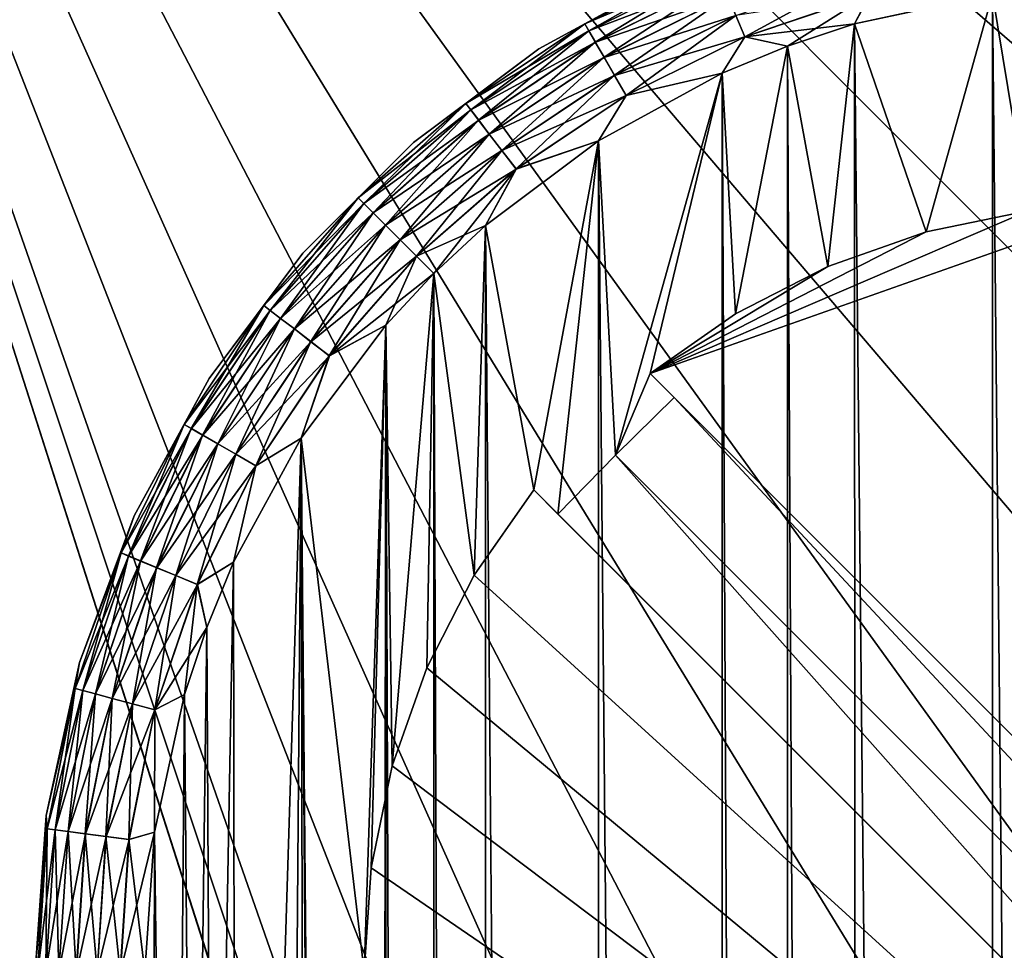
# Model space of a CAD drawing. Header units: metres. Extents: x -206 to 75, y -104 to 104.
# Tile 260 of 656: x -196 to -187, y 55 to 63. Entities that reach past the tile are written whole.
import ezdxf

# ---------------------------------------------------------------- set-up
doc = ezdxf.new("R2010")
doc.units = ezdxf.units.M
doc.layers.add('solid_01_1-CONSUMER_THERM_B_125288', color=7, linetype='CONTINUOUS')

msp = doc.modelspace()

# ---------------------------------------------------------------- linework, layer by layer
at = {"layer": 'solid_01_1-CONSUMER_THERM_B_125288'}
for points in [[(-85.36203, 59.706043, 1.5), (-65.514557, 74.985474, 1.5), (-200.514557, 74.966148, 1.5)], [(-168.648926, 67.29171), (-200.493088, -75.033852), (-200.514557, 74.966148)], [(-190.720612, -45.683636, 1.5), (-200.514557, 74.966148, 1.5), (-200.493088, -75.033852, 1.5)], [(-86.338036, 59.777889, 1.5), (-85.36203, 59.706043, 1.5), (-200.514557, 74.966148, 1.5)], [(-88.29303, 59.740044, 1.5), (-86.338036, 59.777889, 1.5), (-200.514557, 74.966148, 1.5)], [(-90.227058, 59.461433, 1.5), (-88.29303, 59.740044, 1.5), (-200.514557, 74.966148, 1.5)], [(-91.178185, 59.232857, 1.5), (-90.227058, 59.461433, 1.5), (-200.514557, 74.966148, 1.5)], [(-92.114357, 58.945553, 1.5), (-91.178185, 59.232857, 1.5), (-200.514557, 74.966148, 1.5)], [(-93.031235, 58.600723, 1.5), (-92.114357, 58.945553, 1.5), (-200.514557, 74.966148, 1.5)], [(-93.924225, 58.200146, 1.5), (-93.031235, 58.600723, 1.5), (-200.514557, 74.966148, 1.5)], [(-95.621269, 57.241257, 1.5), (-93.924225, 58.200146, 1.5), (-200.514557, 74.966148, 1.5)], [(-97.174187, 56.091938, 1.5), (-95.621269, 57.241257, 1.5), (-200.514557, 74.966148, 1.5)], [(-106.887138, 47.939438, 1.5), (-97.174187, 56.091938, 1.5), (-200.514557, 74.966148, 1.5)], [(-107.910683, 47.194191, 1.5), (-106.887138, 47.939438, 1.5), (-200.514557, 74.966148, 1.5)], [(-108.467331, 46.871483, 1.5), (-107.910683, 47.194191, 1.5), (-200.514557, 74.966148, 1.5)], [(-109.048912, 46.586853, 1.5), (-108.467331, 46.871483, 1.5), (-200.514557, 74.966148, 1.5)], [(-109.651024, 46.343178, 1.5), (-109.048912, 46.586853, 1.5), (-200.514557, 74.966148, 1.5)], [(-110.268845, 46.142639, 1.5), (-109.651024, 46.343178, 1.5), (-200.514557, 74.966148, 1.5)], [(-110.897278, 45.986664, 1.5), (-110.268845, 46.142639, 1.5), (-200.514557, 74.966148, 1.5)], [(-111.53109, 45.875885, 1.5), (-110.897278, 45.986664, 1.5), (-200.514557, 74.966148, 1.5)], [(-112.794189, 45.78849, 1.5), (-111.53109, 45.875885, 1.5), (-200.514557, 74.966148, 1.5)], [(-168.100571, 58.189758, 1.5), (-112.794189, 45.78849, 1.5), (-200.514557, 74.966148, 1.5)], [(-168.993729, 58.590069, 1.5), (-168.100571, 58.189758, 1.5), (-200.514557, 74.966148, 1.5)], [(-169.910751, 58.934612, 1.5), (-168.993729, 58.590069, 1.5), (-200.514557, 74.966148, 1.5)], [(-170.847015, 59.221611, 1.5), (-169.910751, 58.934612, 1.5), (-200.514557, 74.966148, 1.5)], [(-171.798203, 59.449879, 1.5), (-170.847015, 59.221611, 1.5), (-200.514557, 74.966148, 1.5)], [(-173.732422, 59.727867, 1.5), (-171.798203, 59.449879, 1.5), (-200.514557, 74.966148, 1.5)], [(-175.687546, 59.76506, 1.5), (-173.732422, 59.727867, 1.5), (-200.514557, 74.966148, 1.5)], [(-176.663559, 59.692883, 1.5), (-175.687546, 59.76506, 1.5), (-200.514557, 74.966148, 1.5)], [(-177.633148, 59.560467, 1.5), (-176.663559, 59.692883, 1.5), (-200.514557, 74.966148, 1.5)], [(-179.537949, 59.11734, 1.5), (-177.633148, 59.560467, 1.5), (-200.514557, 74.966148, 1.5)], [(-181.373306, 58.442497, 1.5), (-179.537949, 59.11734, 1.5), (-200.514557, 74.966148, 1.5)], [(-183.111496, 57.546139, 1.5), (-181.373306, 58.442497, 1.5), (-200.514557, 74.966148, 1.5)], [(-184.725693, 56.442043, 1.5), (-183.111496, 57.546139, 1.5), (-200.514557, 74.966148, 1.5)], [(-186.191193, 55.147129, 1.5), (-184.725693, 56.442043, 1.5), (-200.514557, 74.966148, 1.5)], [(-187.485626, 53.681183, 1.5), (-186.191193, 55.147129, 1.5), (-200.514557, 74.966148, 1.5)], [(-188.589188, 52.066589, 1.5), (-187.485626, 53.681183, 1.5), (-200.514557, 74.966148, 1.5)], [(-189.48497, 50.328091, 1.5), (-188.589188, 52.066589, 1.5), (-200.514557, 74.966148, 1.5)], [(-190.159195, 48.492493, 1.5), (-189.48497, 50.328091, 1.5), (-200.514557, 74.966148, 1.5)], [(-190.601685, 46.587532, 1.5), (-190.159195, 48.492493, 1.5), (-200.514557, 74.966148, 1.5)], [(-190.733765, 45.617893, 1.5), (-190.601685, 46.587532, 1.5), (-200.514557, 74.966148, 1.5)], [(-190.805618, 44.64188, 1.5), (-190.733765, 45.617893, 1.5), (-200.514557, 74.966148, 1.5)], [(-190.792786, -44.707626, 1.5), (-190.805618, 44.64188, 1.5), (-200.514557, 74.966148, 1.5)], [(-190.720612, -45.683636, 1.5), (-190.792786, -44.707626, 1.5), (-200.514557, 74.966148, 1.5)], [(-168.648926, 67.29171), (-168.75058, 66.747505), (-200.493088, -75.033852)], [(-168.75058, 66.747505), (-168.750504, 66.193886), (-200.493088, -75.033852)], [(-168.750504, 66.193886), (-168.731537, -66.252495), (-200.493088, -75.033852)], [(-190.592178, 63.210575, 70.178574), (-189.421967, 63.787766, 70.178574), (-190.555267, 63.146648, 69.966927)], [(-189.758774, 63.668198, 70.400002), (-189.421967, 63.787766, 70.178574), (-190.592178, 63.210575, 70.178574)], [(-189.758774, 63.668198, 74.400002), (-190.592056, 63.210358, 74.62252), (-189.421875, 63.787533, 74.62252)], [(-189.393524, 63.719116, 74.834084), (-189.421875, 63.787533, 74.62252), (-190.592056, 63.210358, 74.62252)], [(-189.421967, 63.787766, 70.178574), (-189.393707, 63.719566, 69.966927), (-190.555267, 63.146648, 69.966927)], [(-189.758774, 63.668198, 74.400002), (-191.010986, 62.984322, 74.400002), (-190.592056, 63.210358, 74.62252)], [(-191.010986, 62.984322, 70.400002), (-191.010986, 62.984322, 74.400002), (-189.758774, 63.668198, 74.400002)], [(-191.010986, 62.984322, 70.400002), (-189.758774, 63.668198, 74.400002), (-189.758774, 63.668198, 70.400002)], [(-191.010986, 62.984322, 70.400002), (-189.758774, 63.668198, 70.400002), (-190.592178, 63.210575, 70.178574)], [(-190.555023, 63.146229, 74.834084), (-189.393524, 63.719116, 74.834084), (-190.592056, 63.210358, 74.62252)], [(-190.555267, 63.146648, 69.966927), (-189.393707, 63.719566, 69.966927), (-190.495697, 63.043503, 69.777039)], [(-189.347855, 63.608883, 75.023842), (-189.393524, 63.719116, 74.834084), (-190.555023, 63.146229, 74.834084)], [(-189.393707, 63.719566, 69.966927), (-189.348129, 63.609528, 69.777039), (-190.495697, 63.043503, 69.777039)], [(-189.214859, 63.287876, 69.49913), (-188.046341, 63.684628, 69.49913), (-189.133881, 63.092422, 69.425072)], [(-188.046341, 63.684628, 69.49913), (-187.991577, 63.480274, 69.425072), (-189.133881, 63.092422, 69.425072)], [(-190.495361, 63.042896, 75.023842), (-189.347855, 63.608883, 75.023842), (-190.555023, 63.146229, 74.834084)], [(-190.495697, 63.043503, 69.777039), (-189.348129, 63.609528, 69.777039), (-190.416489, 62.906322, 69.618446)], [(-189.287155, 63.462372, 75.182251), (-189.347855, 63.608883, 75.023842), (-190.495361, 63.042896, 75.023842)], [(-189.348129, 63.609528, 69.777039), (-189.287491, 63.463181, 69.618446), (-190.416489, 62.906322, 69.618446)], [(-185.604614, 63.572178, 75.400002), (-186.875885, 63.481842, 75.400002), (-185.595474, -63.627823, 75.400002)], [(-186.551056, 61.507801, 69.400002), (-186.875885, 63.481842, 69.400002), (-185.604614, 63.572178, 69.400002)], [(-189.133469, 63.091412, 75.375175), (-187.991287, 63.479218, 75.375175), (-189.214478, 63.286942, 75.301361)], [(-189.133881, 63.092422, 69.425072), (-187.991577, 63.480274, 69.425072), (-188.743393, 63.006866, 69.400002)], [(-189.133469, 63.091412, 75.375175), (-188.131836, 63.209873, 75.400002), (-187.991287, 63.479218, 75.375175)], [(-187.991577, 63.480274, 69.425072), (-188.131836, 63.209873, 69.400002), (-188.743393, 63.006866, 69.400002)], [(-186.875885, 63.481842, 75.400002), (-188.131836, 63.209873, 75.400002), (-186.86676, -63.53767, 75.400002)], [(-187.991287, 63.479218, 75.375175), (-188.131836, 63.209873, 75.400002), (-186.875885, 63.481842, 75.400002)], [(-187.47963, 61.316204, 69.400002), (-188.131836, 63.209873, 69.400002), (-186.875885, 63.481842, 69.400002)], [(-187.991577, 63.480274, 69.425072), (-186.875885, 63.481842, 69.400002), (-188.131836, 63.209873, 69.400002)], [(-186.551056, 61.507801, 69.400002), (-187.47963, 61.316204, 69.400002), (-186.875885, 63.481842, 69.400002)], [(-186.875885, 63.481842, 75.400002), (-186.86676, -63.53767, 75.400002), (-185.595474, -63.627823, 75.400002)], [(-190.416046, 62.90556, 75.182251), (-189.287155, 63.462372, 75.182251), (-190.495361, 63.042896, 75.023842)], [(-190.416489, 62.906322, 69.618446), (-189.287491, 63.463181, 69.618446), (-190.321594, 62.741997, 69.49913)], [(-189.214478, 63.286942, 75.301361), (-189.287155, 63.462372, 75.182251), (-190.416046, 62.90556, 75.182251)], [(-189.287491, 63.463181, 69.618446), (-189.214859, 63.287876, 69.49913), (-190.321594, 62.741997, 69.49913)], [(-190.321091, 62.741119, 75.301361), (-189.214478, 63.286942, 75.301361), (-190.416046, 62.90556, 75.182251)], [(-190.321594, 62.741997, 69.49913), (-189.214859, 63.287876, 69.49913), (-190.215805, 62.558781, 69.425072)], [(-189.133469, 63.091412, 75.375175), (-189.214478, 63.286942, 75.301361), (-190.321091, 62.741119, 75.301361)], [(-189.214859, 63.287876, 69.49913), (-189.133881, 63.092422, 69.425072), (-190.215805, 62.558781, 69.425072)], [(-191.677048, 62.48558, 70.178574), (-190.592178, 63.210575, 70.178574), (-191.632095, 62.427017, 69.966927)], [(-191.010986, 62.984322, 70.400002), (-190.592178, 63.210575, 70.178574), (-191.677048, 62.48558, 70.178574)], [(-191.010986, 62.984322, 74.400002), (-191.676895, 62.485382, 74.62252), (-190.592056, 63.210358, 74.62252)], [(-190.555023, 63.146229, 74.834084), (-190.592056, 63.210358, 74.62252), (-191.676895, 62.485382, 74.62252)], [(-190.592178, 63.210575, 70.178574), (-190.555267, 63.146648, 69.966927), (-191.632095, 62.427017, 69.966927)], [(-189.133469, 63.091412, 75.375175), (-188.743393, 63.006863, 75.400002), (-188.131836, 63.209873, 75.400002)], [(-188.131836, 63.209873, 75.400002), (-188.743393, 63.006863, 75.400002), (-188.122757, -63.265884, 75.400002)], [(-188.374496, 61.000565, 69.400002), (-188.743393, 63.006866, 69.400002), (-188.131836, 63.209873, 69.400002)], [(-187.47963, 61.316204, 69.400002), (-188.374496, 61.000565, 69.400002), (-188.131836, 63.209873, 69.400002)], [(-188.131836, 63.209873, 75.400002), (-188.122757, -63.265884, 75.400002), (-186.86676, -63.53767, 75.400002)], [(-191.631805, 62.426632, 74.834084), (-190.555023, 63.146229, 74.834084), (-191.676895, 62.485382, 74.62252)], [(-191.632095, 62.427017, 69.966927), (-190.555267, 63.146648, 69.966927), (-191.559586, 62.332531, 69.777039)], [(-190.495361, 63.042896, 75.023842), (-190.555023, 63.146229, 74.834084), (-191.631805, 62.426632, 74.834084)], [(-190.555267, 63.146648, 69.966927), (-190.495697, 63.043503, 69.777039), (-191.559586, 62.332531, 69.777039)], [(-191.559158, 62.331974, 75.023842), (-190.495361, 63.042896, 75.023842), (-191.631805, 62.426632, 74.834084)], [(-191.559586, 62.332531, 69.777039), (-190.495697, 63.043503, 69.777039), (-191.463135, 62.206863, 69.618446)], [(-190.416046, 62.90556, 75.182251), (-190.495361, 63.042896, 75.023842), (-191.559158, 62.331974, 75.023842)], [(-190.495697, 63.043503, 69.777039), (-190.416489, 62.906322, 69.618446), (-191.463135, 62.206863, 69.618446)], [(-190.215256, 62.557835, 75.375175), (-189.133469, 63.091412, 75.375175), (-190.321091, 62.741119, 75.301361)], [(-190.215805, 62.558781, 69.425072), (-189.133881, 63.092422, 69.425072), (-189.338531, 62.760769, 69.400002)], [(-190.215256, 62.557835, 75.375175), (-189.338531, 62.760765, 75.400002), (-189.133469, 63.091412, 75.375175)], [(-189.133881, 63.092422, 69.425072), (-188.743393, 63.006866, 69.400002), (-189.338531, 62.760769, 69.400002)], [(-189.133469, 63.091412, 75.375175), (-189.338531, 62.760765, 75.400002), (-188.743393, 63.006863, 75.400002)], [(-191.010986, 62.984322, 74.400002), (-192.153122, 62.1292, 74.400002), (-191.676895, 62.485382, 74.62252)], [(-192.153122, 62.1292, 70.400002), (-192.153122, 62.1292, 74.400002), (-191.010986, 62.984322, 74.400002)], [(-192.153122, 62.1292, 70.400002), (-191.010986, 62.984322, 74.400002), (-191.010986, 62.984322, 70.400002)], [(-192.153122, 62.1292, 70.400002), (-191.010986, 62.984322, 70.400002), (-191.677048, 62.48558, 70.178574)], [(-189.217789, 60.567196, 69.400002), (-189.338531, 62.760769, 69.400002), (-188.743393, 63.006866, 69.400002)], [(-188.743393, 63.006863, 75.400002), (-189.338531, 62.760765, 75.400002), (-188.734344, -63.062962, 75.400002)], [(-188.374496, 61.000565, 69.400002), (-189.217789, 60.567196, 69.400002), (-188.743393, 63.006866, 69.400002)], [(-188.743393, 63.006863, 75.400002), (-188.734344, -63.062962, 75.400002), (-188.122757, -63.265884, 75.400002)], [(-191.462601, 62.206165, 75.182251), (-190.416046, 62.90556, 75.182251), (-191.559158, 62.331974, 75.023842)], [(-191.463135, 62.206863, 69.618446), (-190.416489, 62.906322, 69.618446), (-191.34761, 62.056328, 69.49913)], [(-190.321091, 62.741119, 75.301361), (-190.416046, 62.90556, 75.182251), (-191.462601, 62.206165, 75.182251)], [(-190.416489, 62.906322, 69.618446), (-190.321594, 62.741997, 69.49913), (-191.34761, 62.056328, 69.49913)], [(-190.312485, 59.280018, 69.400002), (-190.467224, 62.145073, 69.400002), (-189.338531, 62.760769, 69.400002)], [(-190.215805, 62.558781, 69.425072), (-189.338531, 62.760769, 69.400002), (-190.467224, 62.145073, 69.400002)], [(-189.338531, 62.760765, 75.400002), (-190.467224, 62.145069, 75.400002), (-189.329514, -62.816952, 75.400002)], [(-190.215256, 62.557835, 75.375175), (-190.467224, 62.145069, 75.400002), (-189.338531, 62.760765, 75.400002)], [(-190.312485, 59.280018, 69.400002), (-189.338531, 62.760769, 69.400002), (-189.995285, 60.023445, 69.400002)], [(-189.217789, 60.567196, 69.400002), (-189.995285, 60.023445, 69.400002), (-189.338531, 62.760769, 69.400002)], [(-189.338531, 62.760765, 75.400002), (-189.329514, -62.816952, 75.400002), (-188.734344, -63.062962, 75.400002)], [(-191.347, 62.055527, 75.301361), (-190.321091, 62.741119, 75.301361), (-191.462601, 62.206165, 75.182251)], [(-191.34761, 62.056328, 69.49913), (-190.321594, 62.741997, 69.49913), (-191.218811, 61.888493, 69.425072)], [(-190.215256, 62.557835, 75.375175), (-190.321091, 62.741119, 75.301361), (-191.347, 62.055527, 75.301361)], [(-190.321594, 62.741997, 69.49913), (-190.215805, 62.558781, 69.425072), (-191.218811, 61.888493, 69.425072)], [(-192.65799, 61.625183, 70.178574), (-191.677048, 62.48558, 70.178574), (-192.605789, 61.57299, 69.966927)], [(-192.153122, 62.1292, 70.400002), (-191.677048, 62.48558, 70.178574), (-192.65799, 61.625183, 70.178574)], [(-192.153122, 62.1292, 74.400002), (-192.657822, 61.625008, 74.62252), (-191.676895, 62.485382, 74.62252)], [(-191.631805, 62.426632, 74.834084), (-191.676895, 62.485382, 74.62252), (-192.657822, 61.625008, 74.62252)], [(-191.677048, 62.48558, 70.178574), (-191.632095, 62.427017, 69.966927), (-192.605789, 61.57299, 69.966927)], [(-191.21814, 61.887623, 75.375175), (-190.215256, 62.557835, 75.375175), (-191.347, 62.055527, 75.301361)], [(-191.218811, 61.888493, 69.425072), (-190.215805, 62.558781, 69.425072), (-190.467224, 62.145073, 69.400002)], [(-191.21814, 61.887623, 75.375175), (-190.467224, 62.145069, 75.400002), (-190.215256, 62.557835, 75.375175)], [(-192.605453, 61.572647, 74.834084), (-191.631805, 62.426632, 74.834084), (-192.657822, 61.625008, 74.62252)], [(-192.605789, 61.57299, 69.966927), (-191.632095, 62.427017, 69.966927), (-192.521561, 61.488777, 69.777039)], [(-191.559158, 62.331974, 75.023842), (-191.631805, 62.426632, 74.834084), (-192.605453, 61.572647, 74.834084)], [(-191.632095, 62.427017, 69.966927), (-191.559586, 62.332531, 69.777039), (-192.521561, 61.488777, 69.777039)], [(-192.521072, 61.488281, 75.023842), (-191.559158, 62.331974, 75.023842), (-192.605453, 61.572647, 74.834084)], [(-192.521561, 61.488777, 69.777039), (-191.559586, 62.332531, 69.777039), (-192.409546, 61.37677, 69.618446)], [(-191.462601, 62.206165, 75.182251), (-191.559158, 62.331974, 75.023842), (-192.521072, 61.488281, 75.023842)], [(-191.559586, 62.332531, 69.777039), (-191.463135, 62.206863, 69.618446), (-192.409546, 61.37677, 69.618446)], [(-192.153122, 62.1292, 74.400002), (-193.161942, 61.120239, 74.400002), (-192.657822, 61.625008, 74.62252)], [(-193.161942, 61.120239, 70.400002), (-193.161942, 61.120239, 74.400002), (-192.153122, 62.1292, 74.400002)], [(-193.161942, 61.120239, 70.400002), (-192.153122, 62.1292, 74.400002), (-192.153122, 62.1292, 70.400002)], [(-193.161942, 61.120239, 70.400002), (-192.153122, 62.1292, 70.400002), (-192.65799, 61.625183, 70.178574)], [(-192.40892, 61.376152, 75.182251), (-191.462601, 62.206165, 75.182251), (-192.521072, 61.488281, 75.023842)], [(-192.409546, 61.37677, 69.618446), (-191.463135, 62.206863, 69.618446), (-192.27536, 61.242603, 69.49913)], [(-191.347, 62.055527, 75.301361), (-191.462601, 62.206165, 75.182251), (-192.40892, 61.376152, 75.182251)], [(-191.463135, 62.206863, 69.618446), (-191.34761, 62.056328, 69.49913), (-192.27536, 61.242603, 69.49913)], [(-191.055878, 58.962711, 69.400002), (-191.497131, 61.374428, 69.400002), (-190.467224, 62.145073, 69.400002)], [(-191.218811, 61.888493, 69.425072), (-190.467224, 62.145073, 69.400002), (-191.497131, 61.374428, 69.400002)], [(-190.467224, 62.145069, 75.400002), (-191.497131, 61.374428, 75.400002), (-190.458282, -62.201416, 75.400002)], [(-191.21814, 61.887623, 75.375175), (-191.497131, 61.374428, 75.400002), (-190.467224, 62.145069, 75.400002)], [(-190.836304, 58.743168, 69.400002), (-191.055878, 58.962711, 69.400002), (-190.467224, 62.145073, 69.400002)], [(-190.312485, 59.280018, 69.400002), (-190.836304, 58.743168, 69.400002), (-190.467224, 62.145073, 69.400002)], [(-190.467224, 62.145069, 75.400002), (-190.458282, -62.201416, 75.400002), (-189.329514, -62.816952, 75.400002)], [(-192.274643, 61.24189, 75.301361), (-191.347, 62.055527, 75.301361), (-192.40892, 61.376152, 75.182251)], [(-192.27536, 61.242603, 69.49913), (-191.34761, 62.056328, 69.49913), (-192.125748, 61.093014, 69.425072)], [(-191.21814, 61.887623, 75.375175), (-191.347, 62.055527, 75.301361), (-192.274643, 61.24189, 75.301361)], [(-191.34761, 62.056328, 69.49913), (-191.218811, 61.888493, 69.425072), (-192.125748, 61.093014, 69.425072)], [(-192.124969, 61.092243, 75.375175), (-191.21814, 61.887623, 75.375175), (-192.274643, 61.24189, 75.301361)], [(-192.125748, 61.093014, 69.425072), (-191.218811, 61.888493, 69.425072), (-191.968384, 60.935677, 69.400002)], [(-192.124969, 61.092243, 75.375175), (-191.497131, 61.374428, 75.400002), (-191.21814, 61.887623, 75.375175)], [(-191.218811, 61.888493, 69.425072), (-191.497131, 61.374428, 69.400002), (-191.968384, 60.935677, 69.400002)], [(-193.51825, 60.644112, 70.178574), (-192.65799, 61.625183, 70.178574), (-193.459671, 60.599178, 69.966927)], [(-193.161942, 61.120239, 70.400002), (-192.65799, 61.625183, 70.178574), (-193.51825, 60.644112, 70.178574)], [(-193.161942, 61.120239, 74.400002), (-193.518051, 60.643959, 74.62252), (-192.657822, 61.625008, 74.62252)], [(-192.605453, 61.572647, 74.834084), (-192.657822, 61.625008, 74.62252), (-193.518051, 60.643959, 74.62252)], [(-192.65799, 61.625183, 70.178574), (-192.605789, 61.57299, 69.966927), (-193.459671, 60.599178, 69.966927)], [(-193.45929, 60.598881, 74.834084), (-192.605453, 61.572647, 74.834084), (-193.518051, 60.643959, 74.62252)], [(-193.459671, 60.599178, 69.966927), (-192.605789, 61.57299, 69.966927), (-193.365173, 60.526676, 69.777039)], [(-192.521072, 61.488281, 75.023842), (-192.605453, 61.572647, 74.834084), (-193.45929, 60.598881, 74.834084)], [(-192.605789, 61.57299, 69.966927), (-192.521561, 61.488777, 69.777039), (-193.365173, 60.526676, 69.777039)], [(-185.604477, 61.572178, 72.400002), (-175.833084, 45.863281, 72.400002), (-189.995285, 60.023445, 72.400002)], [(-186.551056, 61.507801, 72.400002), (-185.604477, 61.572178, 72.400002), (-189.995285, 60.023445, 72.400002)], [(-187.47963, 61.316204, 72.400002), (-186.551056, 61.507801, 72.400002), (-189.995285, 60.023445, 72.400002)], [(-186.551056, 61.507801, 69.400002), (-186.551056, 61.507801, 72.400002), (-187.47963, 61.316204, 72.400002)], [(-186.551056, 61.507801, 69.400002), (-187.47963, 61.316204, 72.400002), (-187.47963, 61.316204, 69.400002)], [(-193.364624, 60.526249, 75.023842), (-192.521072, 61.488281, 75.023842), (-193.45929, 60.598881, 74.834084)], [(-193.365173, 60.526676, 69.777039), (-192.521561, 61.488777, 69.777039), (-193.239502, 60.430252, 69.618446)], [(-192.40892, 61.376152, 75.182251), (-192.521072, 61.488281, 75.023842), (-193.364624, 60.526249, 75.023842)], [(-192.521561, 61.488777, 69.777039), (-192.409546, 61.37677, 69.618446), (-193.239502, 60.430252, 69.618446)], [(-193.2388, 60.429718, 75.182251), (-192.40892, 61.376152, 75.182251), (-193.364624, 60.526249, 75.023842)], [(-193.239502, 60.430252, 69.618446), (-192.409546, 61.37677, 69.618446), (-193.088943, 60.314747, 69.49913)], [(-192.274643, 61.24189, 75.301361), (-192.40892, 61.376152, 75.182251), (-193.2388, 60.429718, 75.182251)], [(-192.409546, 61.37677, 69.618446), (-192.27536, 61.242603, 69.49913), (-193.088943, 60.314747, 69.49913)], [(-192.124969, 61.092243, 75.375175), (-191.968384, 60.935677, 75.400002), (-191.497131, 61.374428, 75.400002)], [(-191.497131, 61.374428, 75.400002), (-191.968384, 60.935677, 75.400002), (-191.488312, -61.430923, 75.400002)], [(-191.599503, 58.185127, 69.400002), (-191.968384, 60.935677, 69.400002), (-191.497131, 61.374428, 69.400002)], [(-191.055878, 58.962711, 69.400002), (-191.599503, 58.185127, 69.400002), (-191.497131, 61.374428, 69.400002)], [(-191.497131, 61.374428, 75.400002), (-191.488312, -61.430923, 75.400002), (-190.458282, -62.201416, 75.400002)], [(-188.374496, 61.000565, 72.400002), (-187.47963, 61.316204, 72.400002), (-189.995285, 60.023445, 72.400002)], [(-187.47963, 61.316204, 69.400002), (-187.47963, 61.316204, 72.400002), (-188.374496, 61.000565, 72.400002)], [(-187.47963, 61.316204, 69.400002), (-188.374496, 61.000565, 72.400002), (-188.374496, 61.000565, 69.400002)], [(-193.08815, 60.314133, 75.301361), (-192.274643, 61.24189, 75.301361), (-193.2388, 60.429718, 75.182251)], [(-193.088943, 60.314747, 69.49913), (-192.27536, 61.242603, 69.49913), (-192.921097, 60.185966, 69.425072)], [(-192.124969, 61.092243, 75.375175), (-192.274643, 61.24189, 75.301361), (-193.08815, 60.314133, 75.301361)], [(-192.27536, 61.242603, 69.49913), (-192.125748, 61.093014, 69.425072), (-192.921097, 60.185966, 69.425072)], [(-193.161942, 61.120239, 74.400002), (-194.016891, 59.977982, 74.400002), (-193.518051, 60.643959, 74.62252)], [(-194.016891, 59.977982, 70.400002), (-194.016891, 59.977982, 74.400002), (-193.161942, 61.120239, 74.400002)], [(-194.016891, 59.977982, 70.400002), (-193.161942, 61.120239, 74.400002), (-193.161942, 61.120239, 70.400002)], [(-194.016891, 59.977982, 70.400002), (-193.161942, 61.120239, 70.400002), (-193.51825, 60.644112, 70.178574)], [(-192.920227, 60.185299, 75.375175), (-192.124969, 61.092243, 75.375175), (-193.08815, 60.314133, 75.301361)], [(-192.921097, 60.185966, 69.425072), (-192.125748, 61.093014, 69.425072), (-192.407074, 60.464355, 69.400002)], [(-192.920227, 60.185299, 75.375175), (-191.968384, 60.935677, 75.400002), (-192.124969, 61.092243, 75.375175)], [(-192.125748, 61.093014, 69.425072), (-191.968384, 60.935677, 69.400002), (-192.407074, 60.464355, 69.400002)], [(-189.217789, 60.567196, 72.400002), (-188.374496, 61.000565, 72.400002), (-189.995285, 60.023445, 72.400002)], [(-188.374496, 61.000565, 69.400002), (-188.374496, 61.000565, 72.400002), (-189.217789, 60.567196, 72.400002)], [(-188.374496, 61.000565, 69.400002), (-189.217789, 60.567196, 72.400002), (-189.217789, 60.567196, 69.400002)], [(-192.920227, 60.185299, 75.375175), (-192.407074, 60.464352, 75.400002), (-191.968384, 60.935677, 75.400002)], [(-191.968384, 60.935677, 75.400002), (-192.407074, 60.464352, 75.400002), (-191.959625, -60.992237, 75.400002)], [(-192.348267, 56.446865, 69.400002), (-192.407074, 60.464355, 69.400002), (-191.968384, 60.935677, 69.400002)], [(-192.032761, 57.341778, 69.400002), (-192.348267, 56.446865, 69.400002), (-191.968384, 60.935677, 69.400002)], [(-191.599503, 58.185127, 69.400002), (-192.032761, 57.341778, 69.400002), (-191.968384, 60.935677, 69.400002)], [(-191.968384, 60.935677, 75.400002), (-191.959625, -60.992237, 75.400002), (-191.488312, -61.430923, 75.400002)], [(-194.243088, 59.559143, 70.178574), (-193.51825, 60.644112, 70.178574), (-194.179153, 59.52224, 69.966927)], [(-194.016891, 59.977982, 70.400002), (-193.51825, 60.644112, 70.178574), (-194.243088, 59.559143, 70.178574)], [(-194.016891, 59.977982, 74.400002), (-194.242874, 59.559021, 74.62252), (-193.518051, 60.643959, 74.62252)], [(-193.45929, 60.598881, 74.834084), (-193.518051, 60.643959, 74.62252), (-194.242874, 59.559021, 74.62252)], [(-194.178726, 59.521996, 74.834084), (-193.45929, 60.598881, 74.834084), (-194.242874, 59.559021, 74.62252)], [(-193.51825, 60.644112, 70.178574), (-193.459671, 60.599178, 69.966927), (-194.179153, 59.52224, 69.966927)], [(-194.179153, 59.52224, 69.966927), (-193.459671, 60.599178, 69.966927), (-194.076004, 59.462692, 69.777039)], [(-193.364624, 60.526249, 75.023842), (-193.45929, 60.598881, 74.834084), (-194.178726, 59.521996, 74.834084)], [(-193.459671, 60.599178, 69.966927), (-193.365173, 60.526676, 69.777039), (-194.076004, 59.462692, 69.777039)], [(-194.075394, 59.462345, 75.023842), (-193.364624, 60.526249, 75.023842), (-194.178726, 59.521996, 74.834084)], [(-194.076004, 59.462692, 69.777039), (-193.365173, 60.526676, 69.777039), (-193.938812, 59.383499, 69.618446)], [(-193.2388, 60.429718, 75.182251), (-193.364624, 60.526249, 75.023842), (-194.075394, 59.462345, 75.023842)], [(-193.365173, 60.526676, 69.777039), (-193.239502, 60.430252, 69.618446), (-193.938812, 59.383499, 69.618446)], [(-189.217789, 60.567196, 69.400002), (-189.217789, 60.567196, 72.400002), (-189.995285, 60.023445, 72.400002)], [(-189.217789, 60.567196, 69.400002), (-189.995285, 60.023445, 72.400002), (-189.995285, 60.023445, 69.400002)], [(-193.938049, 59.38306, 75.182251), (-193.2388, 60.429718, 75.182251), (-194.075394, 59.462345, 75.023842)], [(-193.938812, 59.383499, 69.618446), (-193.239502, 60.430252, 69.618446), (-193.77446, 59.288631, 69.49913)], [(-193.08815, 60.314133, 75.301361), (-193.2388, 60.429718, 75.182251), (-193.938049, 59.38306, 75.182251)], [(-193.239502, 60.430252, 69.618446), (-193.088943, 60.314747, 69.49913), (-193.77446, 59.288631, 69.49913)], [(-193.177567, 59.434341, 69.400002), (-192.407074, 60.464355, 69.400002), (-192.603973, 54.571674, 69.400002)], [(-192.921097, 60.185966, 69.425072), (-192.407074, 60.464355, 69.400002), (-193.177567, 59.434341, 69.400002)], [(-192.407074, 60.464352, 75.400002), (-193.177567, 59.434338, 75.400002), (-192.511902, -14.2783, 75.400002)], [(-192.920227, 60.185299, 75.375175), (-193.177567, 59.434338, 75.400002), (-192.407074, 60.464352, 75.400002)], [(-192.539734, 55.518272, 69.400002), (-192.603973, 54.571674, 69.400002), (-192.407074, 60.464355, 69.400002)], [(-192.348267, 56.446865, 69.400002), (-192.539734, 55.518272, 69.400002), (-192.407074, 60.464355, 69.400002)], [(-192.407074, 60.464352, 75.400002), (-192.511902, -14.2783, 75.400002), (-192.398376, -60.520977, 75.400002)], [(-192.407074, 60.464352, 75.400002), (-192.398376, -60.520977, 75.400002), (-191.959625, -60.992237, 75.400002)], [(-193.77359, 59.288128, 75.301361), (-193.08815, 60.314133, 75.301361), (-193.938049, 59.38306, 75.182251)], [(-193.77446, 59.288631, 69.49913), (-193.088943, 60.314747, 69.49913), (-193.591232, 59.182861, 69.425072)], [(-192.920227, 60.185299, 75.375175), (-193.08815, 60.314133, 75.301361), (-193.77359, 59.288128, 75.301361)], [(-193.088943, 60.314747, 69.49913), (-192.921097, 60.185966, 69.425072), (-193.591232, 59.182861, 69.425072)], [(-193.590286, 59.182316, 75.375175), (-192.920227, 60.185299, 75.375175), (-193.77359, 59.288128, 75.301361)], [(-193.591232, 59.182861, 69.425072), (-192.921097, 60.185966, 69.425072), (-193.177567, 59.434341, 69.400002)], [(-193.590286, 59.182316, 75.375175), (-193.177567, 59.434338, 75.400002), (-192.920227, 60.185299, 75.375175)], [(-194.016891, 59.977982, 74.400002), (-194.700592, 58.725674, 74.400002), (-194.242874, 59.559021, 74.62252)], [(-194.700592, 58.725674, 70.400002), (-194.700592, 58.725674, 74.400002), (-194.016891, 59.977982, 74.400002)], [(-194.700592, 58.725674, 70.400002), (-194.016891, 59.977982, 74.400002), (-194.016891, 59.977982, 70.400002)], [(-194.700592, 58.725674, 70.400002), (-194.016891, 59.977982, 70.400002), (-194.243088, 59.559143, 70.178574)], [(-190.312485, 59.280018, 69.400002), (-189.995285, 60.023445, 69.400002), (-189.775711, 59.803905, 69.400002)], [(-189.995285, 60.023445, 69.400002), (-189.995285, 60.023445, 72.400002), (-175.833084, 45.863281, 72.400002)], [(-189.995285, 60.023445, 69.400002), (-175.833084, 45.863281, 72.400002), (-189.775711, 59.803905, 69.400002)], [(-175.356369, 44.32605, 63.5205), (-190.312485, 59.280018, 69.400002), (-189.775711, 59.803905, 69.400002)], [(-180.74884, 50.778328, 65.853195), (-189.775711, 59.803905, 69.400002), (-175.833084, 45.863281, 72.400002)], [(-175.356369, 44.32605, 63.5205), (-189.775711, 59.803905, 69.400002), (-180.74884, 50.778328, 65.853195)], [(-194.820099, 58.388851, 70.178574), (-194.243088, 59.559143, 70.178574), (-194.751907, 58.360603, 69.966927)], [(-194.700592, 58.725674, 70.400002), (-194.243088, 59.559143, 70.178574), (-194.820099, 58.388851, 70.178574)], [(-194.700592, 58.725674, 74.400002), (-194.81987, 58.388756, 74.62252), (-194.242874, 59.559021, 74.62252)], [(-194.178726, 59.521996, 74.834084), (-194.242874, 59.559021, 74.62252), (-194.81987, 58.388756, 74.62252)], [(-194.75145, 58.36042, 74.834084), (-194.178726, 59.521996, 74.834084), (-194.81987, 58.388756, 74.62252)], [(-194.243088, 59.559143, 70.178574), (-194.179153, 59.52224, 69.966927), (-194.751907, 58.360603, 69.966927)], [(-194.751907, 58.360603, 69.966927), (-194.179153, 59.52224, 69.966927), (-194.641861, 58.315033, 69.777039)], [(-194.075394, 59.462345, 75.023842), (-194.178726, 59.521996, 74.834084), (-194.75145, 58.36042, 74.834084)], [(-194.179153, 59.52224, 69.966927), (-194.076004, 59.462692, 69.777039), (-194.641861, 58.315033, 69.777039)], [(-194.64122, 58.314766, 75.023842), (-194.075394, 59.462345, 75.023842), (-194.75145, 58.36042, 74.834084)], [(-194.641861, 58.315033, 69.777039), (-194.076004, 59.462692, 69.777039), (-194.495499, 58.254421, 69.618446)], [(-193.938049, 59.38306, 75.182251), (-194.075394, 59.462345, 75.023842), (-194.64122, 58.314766, 75.023842)], [(-194.601044, 13.871215, 69.400002), (-193.177567, 59.434341, 69.400002), (-192.603973, 54.571674, 69.400002)], [(-194.601044, 13.871215, 69.400002), (-193.793091, 58.305569, 69.400002), (-193.177567, 59.434341, 69.400002)], [(-194.076004, 59.462692, 69.777039), (-193.938812, 59.383499, 69.618446), (-194.495499, 58.254421, 69.618446)], [(-193.591232, 59.182861, 69.425072), (-193.177567, 59.434341, 69.400002), (-193.793091, 58.305569, 69.400002)], [(-193.177567, 59.434338, 75.400002), (-193.793091, 58.305565, 75.400002), (-193.693588, -6.530901, 75.400002)], [(-193.590286, 59.182316, 75.375175), (-193.793091, 58.305565, 75.400002), (-193.177567, 59.434338, 75.400002)], [(-193.177567, 59.434338, 75.400002), (-193.693588, -6.530901, 75.400002), (-193.039459, -9.069189, 75.400002)], [(-193.177567, 59.434338, 75.400002), (-192.644226, -11.660436, 75.400002), (-192.511902, -14.2783, 75.400002)], [(-193.177567, 59.434338, 75.400002), (-193.039459, -9.069189, 75.400002), (-192.644226, -11.660436, 75.400002)], [(-194.49469, 58.254086, 75.182251), (-193.938049, 59.38306, 75.182251), (-194.64122, 58.314766, 75.023842)], [(-194.495499, 58.254421, 69.618446), (-193.938812, 59.383499, 69.618446), (-194.32019, 58.18182, 69.49913)], [(-193.77359, 59.288128, 75.301361), (-193.938049, 59.38306, 75.182251), (-194.49469, 58.254086, 75.182251)], [(-193.938812, 59.383499, 69.618446), (-193.77446, 59.288631, 69.49913), (-194.32019, 58.18182, 69.49913)], [(-194.31926, 58.181431, 75.301361), (-193.77359, 59.288128, 75.301361), (-194.49469, 58.254086, 75.182251)], [(-194.32019, 58.18182, 69.49913), (-193.77446, 59.288631, 69.49913), (-194.124725, 58.100872, 69.425072)], [(-193.590286, 59.182316, 75.375175), (-193.77359, 59.288128, 75.301361), (-194.31926, 58.181431, 75.301361)], [(-193.77446, 59.288631, 69.49913), (-193.591232, 59.182861, 69.425072), (-194.124725, 58.100872, 69.425072)], [(-181.860092, 49.768253, 65.8731), (-190.836304, 58.743168, 69.400002), (-190.312485, 59.280018, 69.400002)], [(-175.356369, 44.32605, 63.5205), (-181.860092, 49.768253, 65.8731), (-190.312485, 59.280018, 69.400002)], [(-194.123718, 58.100452, 75.375175), (-193.590286, 59.182316, 75.375175), (-194.31926, 58.181431, 75.301361)], [(-194.124725, 58.100872, 69.425072), (-193.591232, 59.182861, 69.425072), (-193.793091, 58.305569, 69.400002)], [(-194.123718, 58.100452, 75.375175), (-193.793091, 58.305565, 75.400002), (-193.590286, 59.182316, 75.375175)], [(-191.599503, 58.185127, 72.400002), (-191.055878, 58.962711, 72.400002), (-176.893677, 44.802547, 72.400002)], [(-191.055878, 58.962711, 69.400002), (-191.055878, 58.962711, 72.400002), (-191.599503, 58.185127, 72.400002)], [(-191.055878, 58.962711, 69.400002), (-191.599503, 58.185127, 72.400002), (-191.599503, 58.185127, 69.400002)], [(-176.893677, 44.802547, 69.900002), (-176.893677, 44.802547, 72.400002), (-191.055878, 58.962711, 72.400002)], [(-190.836304, 58.743168, 69.400002), (-191.055878, 58.962711, 72.400002), (-191.055878, 58.962711, 69.400002)], [(-181.860092, 49.768253, 65.8731), (-191.055878, 58.962711, 72.400002), (-190.836304, 58.743168, 69.400002)], [(-181.860092, 49.768253, 65.8731), (-176.893677, 44.802547, 69.900002), (-191.055878, 58.962711, 72.400002)], [(-194.700592, 58.725674, 74.400002), (-195.199097, 57.388813, 74.400002), (-194.81987, 58.388756, 74.62252)], [(-195.199097, 57.388813, 70.400002), (-195.199097, 57.388813, 74.400002), (-194.700592, 58.725674, 74.400002)], [(-195.199097, 57.388813, 70.400002), (-194.700592, 58.725674, 74.400002), (-194.700592, 58.725674, 70.400002)], [(-195.199097, 57.388813, 70.400002), (-194.700592, 58.725674, 70.400002), (-194.820099, 58.388851, 70.178574)], [(-195.239441, 57.153252, 70.178574), (-194.820099, 58.388851, 70.178574), (-195.168137, 57.134148, 69.966927)], [(-195.199097, 57.388813, 70.400002), (-194.820099, 58.388851, 70.178574), (-195.239441, 57.153252, 70.178574)], [(-195.199097, 57.388813, 74.400002), (-195.239197, 57.153187, 74.62252), (-194.81987, 58.388756, 74.62252)], [(-194.75145, 58.36042, 74.834084), (-194.81987, 58.388756, 74.62252), (-195.239197, 57.153187, 74.62252)], [(-195.167664, 57.134022, 74.834084), (-194.75145, 58.36042, 74.834084), (-195.239197, 57.153187, 74.62252)], [(-194.820099, 58.388851, 70.178574), (-194.751907, 58.360603, 69.966927), (-195.168137, 57.134148, 69.966927)], [(-195.168137, 57.134148, 69.966927), (-194.751907, 58.360603, 69.966927), (-195.053085, 57.103329, 69.777039)], [(-194.64122, 58.314766, 75.023842), (-194.75145, 58.36042, 74.834084), (-195.167664, 57.134022, 74.834084)], [(-194.751907, 58.360603, 69.966927), (-194.641861, 58.315033, 69.777039), (-195.053085, 57.103329, 69.777039)], [(-195.052399, 57.103149, 75.023842), (-194.64122, 58.314766, 75.023842), (-195.167664, 57.134022, 74.834084)], [(-195.053085, 57.103329, 69.777039), (-194.641861, 58.315033, 69.777039), (-194.90007, 57.062344, 69.618446)], [(-194.49469, 58.254086, 75.182251), (-194.64122, 58.314766, 75.023842), (-195.052399, 57.103149, 75.023842)], [(-194.641861, 58.315033, 69.777039), (-194.495499, 58.254421, 69.618446), (-194.90007, 57.062344, 69.618446)], [(-194.601044, 13.871215, 69.400002), (-194.039108, 57.710388, 69.400002), (-193.793091, 58.305569, 69.400002)], [(-194.124725, 58.100872, 69.425072), (-193.793091, 58.305569, 69.400002), (-194.039108, 57.710388, 69.400002)], [(-194.123718, 58.100452, 75.375175), (-194.039108, 57.710388, 75.400002), (-193.793091, 58.305565, 75.400002)], [(-193.793091, 58.305565, 75.400002), (-194.039108, 57.710388, 75.400002), (-193.693588, -6.530901, 75.400002)], [(-194.899216, 57.062115, 75.182251), (-194.49469, 58.254086, 75.182251), (-195.052399, 57.103149, 75.023842)], [(-194.90007, 57.062344, 69.618446), (-194.495499, 58.254421, 69.618446), (-194.716766, 57.013245, 69.49913)], [(-194.31926, 58.181431, 75.301361), (-194.49469, 58.254086, 75.182251), (-194.899216, 57.062115, 75.182251)], [(-194.71579, 57.012981, 75.301361), (-194.31926, 58.181431, 75.301361), (-194.899216, 57.062115, 75.182251)], [(-194.495499, 58.254421, 69.618446), (-194.32019, 58.18182, 69.49913), (-194.716766, 57.013245, 69.49913)], [(-194.716766, 57.013245, 69.49913), (-194.32019, 58.18182, 69.49913), (-194.512405, 56.9585, 69.425072)], [(-194.123718, 58.100452, 75.375175), (-194.31926, 58.181431, 75.301361), (-194.71579, 57.012981, 75.301361)], [(-194.32019, 58.18182, 69.49913), (-194.124725, 58.100872, 69.425072), (-194.512405, 56.9585, 69.425072)], [(-192.032761, 57.341778, 72.400002), (-191.599503, 58.185127, 72.400002), (-176.893677, 44.802547, 72.400002)], [(-191.599503, 58.185127, 69.400002), (-191.599503, 58.185127, 72.400002), (-192.032761, 57.341778, 72.400002)], [(-191.599503, 58.185127, 69.400002), (-192.032761, 57.341778, 72.400002), (-192.032761, 57.341778, 69.400002)], [(-194.511353, 56.958218, 75.375175), (-194.123718, 58.100452, 75.375175), (-194.71579, 57.012981, 75.301361)], [(-194.512405, 56.9585, 69.425072), (-194.124725, 58.100872, 69.425072), (-194.242035, 57.098804, 69.400002)], [(-194.511353, 56.958218, 75.375175), (-194.039108, 57.710388, 75.400002), (-194.123718, 58.100452, 75.375175)], [(-194.124725, 58.100872, 69.425072), (-194.039108, 57.710388, 69.400002), (-194.242035, 57.098804, 69.400002)], [(-194.601044, 13.871215, 69.400002), (-194.242035, 57.098804, 69.400002), (-194.039108, 57.710388, 69.400002)], [(-194.511353, 56.958218, 75.375175), (-194.242035, 57.098801, 75.400002), (-194.039108, 57.710388, 75.400002)], [(-194.039108, 57.710388, 75.400002), (-194.242035, 57.098801, 75.400002), (-193.693588, -6.530901, 75.400002)], [(-195.199097, 57.388813, 74.400002), (-195.502289, 55.994614, 74.400002), (-195.239197, 57.153187, 74.62252)], [(-195.502289, 55.994614, 70.400002), (-195.502289, 55.994614, 74.400002), (-195.199097, 57.388813, 74.400002)], [(-195.502289, 55.994614, 70.400002), (-195.199097, 57.388813, 74.400002), (-195.199097, 57.388813, 70.400002)], [(-195.502289, 55.994614, 70.400002), (-195.199097, 57.388813, 70.400002), (-195.239441, 57.153252, 70.178574)], [(-192.348267, 56.446865, 72.400002), (-192.032761, 57.341778, 72.400002), (-176.893677, 44.802547, 72.400002)], [(-192.032761, 57.341778, 69.400002), (-192.032761, 57.341778, 72.400002), (-192.348267, 56.446865, 72.400002)], [(-192.032761, 57.341778, 69.400002), (-192.348267, 56.446865, 72.400002), (-192.348267, 56.446865, 69.400002)], [(-195.502289, 55.994614, 70.400002), (-195.239441, 57.153252, 70.178574), (-195.493896, 55.873489, 70.178574)], [(-195.502289, 55.994614, 74.400002), (-195.493652, 55.873455, 74.62252), (-195.239197, 57.153187, 74.62252)], [(-195.493896, 55.873489, 70.178574), (-195.239441, 57.153252, 70.178574), (-195.420715, 55.863857, 69.966927)], [(-195.167664, 57.134022, 74.834084), (-195.239197, 57.153187, 74.62252), (-195.493652, 55.873455, 74.62252)], [(-195.420227, 55.863792, 74.834084), (-195.167664, 57.134022, 74.834084), (-195.493652, 55.873455, 74.62252)], [(-195.239441, 57.153252, 70.178574), (-195.168137, 57.134148, 69.966927), (-195.420715, 55.863857, 69.966927)], [(-195.420715, 55.863857, 69.966927), (-195.168137, 57.134148, 69.966927), (-195.302628, 55.84832, 69.777039)], [(-195.052399, 57.103149, 75.023842), (-195.167664, 57.134022, 74.834084), (-195.420227, 55.863792, 74.834084)], [(-195.301926, 55.848228, 75.023842), (-195.052399, 57.103149, 75.023842), (-195.420227, 55.863792, 74.834084)], [(-195.168137, 57.134148, 69.966927), (-195.053085, 57.103329, 69.777039), (-195.302628, 55.84832, 69.777039)], [(-195.302628, 55.84832, 69.777039), (-195.053085, 57.103329, 69.777039), (-195.145569, 55.827656, 69.618446)], [(-194.899216, 57.062115, 75.182251), (-195.052399, 57.103149, 75.023842), (-195.301926, 55.848228, 75.023842)], [(-195.053085, 57.103329, 69.777039), (-194.90007, 57.062344, 69.618446), (-195.145569, 55.827656, 69.618446)], [(-194.601044, 13.871215, 69.400002), (-194.513824, 55.842804, 69.400002), (-194.242035, 57.098804, 69.400002)], [(-194.512405, 56.9585, 69.425072), (-194.242035, 57.098804, 69.400002), (-194.513824, 55.842804, 69.400002)], [(-194.242035, 57.098801, 75.400002), (-194.513824, 55.842804, 75.400002), (-193.693588, -6.530901, 75.400002)], [(-194.511353, 56.958218, 75.375175), (-194.513824, 55.842804, 75.400002), (-194.242035, 57.098801, 75.400002)], [(-195.144699, 55.827541, 75.182251), (-194.899216, 57.062115, 75.182251), (-195.301926, 55.848228, 75.023842)], [(-195.145569, 55.827656, 69.618446), (-194.90007, 57.062344, 69.618446), (-194.957428, 55.802898, 69.49913)], [(-194.71579, 57.012981, 75.301361), (-194.899216, 57.062115, 75.182251), (-195.144699, 55.827541, 75.182251)], [(-194.956436, 55.802769, 75.301361), (-194.71579, 57.012981, 75.301361), (-195.144699, 55.827541, 75.182251)], [(-194.90007, 57.062344, 69.618446), (-194.716766, 57.013245, 69.49913), (-194.957428, 55.802898, 69.49913)], [(-194.957428, 55.802898, 69.49913), (-194.716766, 57.013245, 69.49913), (-194.747681, 55.775299, 69.425072)], [(-194.511353, 56.958218, 75.375175), (-194.71579, 57.012981, 75.301361), (-194.956436, 55.802769, 75.301361)], [(-194.716766, 57.013245, 69.49913), (-194.512405, 56.9585, 69.425072), (-194.747681, 55.775299, 69.425072)], [(-194.746597, 55.775158, 75.375175), (-194.511353, 56.958218, 75.375175), (-194.956436, 55.802769, 75.301361)], [(-194.747681, 55.775299, 69.425072), (-194.512405, 56.9585, 69.425072), (-194.513824, 55.842804, 69.400002)], [(-194.746597, 55.775158, 75.375175), (-194.513824, 55.842804, 75.400002), (-194.511353, 56.958218, 75.375175)], [(-192.539734, 55.518272, 72.400002), (-192.348267, 56.446865, 72.400002), (-176.893677, 44.802547, 72.400002)], [(-192.348267, 56.446865, 69.400002), (-192.348267, 56.446865, 72.400002), (-192.539734, 55.518272, 72.400002)], [(-192.348267, 56.446865, 69.400002), (-192.539734, 55.518272, 72.400002), (-192.539734, 55.518272, 69.400002)], [(-195.502289, 55.994614, 74.400002), (-195.603973, 54.571457, 74.400002), (-195.493652, 55.873455, 74.62252)], [(-195.603973, 54.571457, 70.400002), (-195.603973, 54.571457, 74.400002), (-195.502289, 55.994614, 74.400002)], [(-195.502289, 55.994614, 70.400002), (-195.603973, 54.571457, 70.400002), (-195.502289, 55.994614, 74.400002)], [(-195.502289, 55.994614, 70.400002), (-195.579147, 54.571461, 70.178574), (-195.603973, 54.571457, 70.400002)], [(-195.502289, 55.994614, 70.400002), (-195.493896, 55.873489, 70.178574), (-195.579147, 54.571461, 70.178574)], [(-195.603973, 54.571457, 74.400002), (-195.578903, 54.571461, 74.62252), (-195.493652, 55.873455, 74.62252)], [(-195.493896, 55.873489, 70.178574), (-195.505325, 54.571465, 69.966927), (-195.579147, 54.571461, 70.178574)], [(-195.420227, 55.863792, 74.834084), (-195.493652, 55.873455, 74.62252), (-195.578903, 54.571461, 74.62252)], [(-195.504837, 54.571465, 74.834084), (-195.420227, 55.863792, 74.834084), (-195.578903, 54.571461, 74.62252)], [(-195.493896, 55.873489, 70.178574), (-195.420715, 55.863857, 69.966927), (-195.505325, 54.571465, 69.966927)], [(-195.420715, 55.863857, 69.966927), (-195.386215, 54.571472, 69.777039), (-195.505325, 54.571465, 69.966927)], [(-195.301926, 55.848228, 75.023842), (-195.420227, 55.863792, 74.834084), (-195.504837, 54.571465, 74.834084)], [(-195.385529, 54.571472, 75.023842), (-195.301926, 55.848228, 75.023842), (-195.504837, 54.571465, 74.834084)], [(-195.420715, 55.863857, 69.966927), (-195.302628, 55.84832, 69.777039), (-195.386215, 54.571472, 69.777039)], [(-195.302628, 55.84832, 69.777039), (-195.227814, 54.571484, 69.618446), (-195.386215, 54.571472, 69.777039)], [(-195.144699, 55.827541, 75.182251), (-195.301926, 55.848228, 75.023842), (-195.385529, 54.571472, 75.023842)], [(-195.302628, 55.84832, 69.777039), (-195.145569, 55.827656, 69.618446), (-195.227814, 54.571484, 69.618446)], [(-194.825394, 54.571514, 75.375175), (-194.603973, 54.571529, 75.400002), (-194.513824, 55.842804, 75.400002)], [(-194.825394, 54.571514, 75.375175), (-194.513824, 55.842804, 75.400002), (-194.746597, 55.775158, 75.375175)], [(-194.747681, 55.775299, 69.425072), (-194.513824, 55.842804, 69.400002), (-194.603973, 54.571529, 69.400002)], [(-194.513824, 55.842804, 75.400002), (-194.603973, 54.571529, 75.400002), (-193.693588, -6.530901, 75.400002)], [(-194.601044, 13.871215, 69.400002), (-194.603973, 54.571529, 69.400002), (-194.513824, 55.842804, 69.400002)], [(-195.226929, 54.571484, 75.182251), (-195.144699, 55.827541, 75.182251), (-195.385529, 54.571472, 75.023842)], [(-195.145569, 55.827656, 69.618446), (-195.038055, 54.571499, 69.49913), (-195.227814, 54.571484, 69.618446)], [(-194.956436, 55.802769, 75.301361), (-195.144699, 55.827541, 75.182251), (-195.226929, 54.571484, 75.182251)], [(-195.037048, 54.571499, 75.301361), (-194.956436, 55.802769, 75.301361), (-195.226929, 54.571484, 75.182251)], [(-195.145569, 55.827656, 69.618446), (-194.957428, 55.802898, 69.49913), (-195.038055, 54.571499, 69.49913)], [(-194.957428, 55.802898, 69.49913), (-194.826492, 54.571514, 69.425072), (-195.038055, 54.571499, 69.49913)], [(-194.746597, 55.775158, 75.375175), (-194.956436, 55.802769, 75.301361), (-195.037048, 54.571499, 75.301361)], [(-194.825394, 54.571514, 75.375175), (-194.746597, 55.775158, 75.375175), (-195.037048, 54.571499, 75.301361)], [(-194.957428, 55.802898, 69.49913), (-194.747681, 55.775299, 69.425072), (-194.826492, 54.571514, 69.425072)], [(-194.747681, 55.775299, 69.425072), (-194.603973, 54.571529, 69.400002), (-194.826492, 54.571514, 69.425072)], [(-192.539734, 55.518272, 69.400002), (-192.603973, 54.571674, 72.400002), (-192.603973, 54.571674, 69.400002)], [(-192.539734, 55.518272, 72.400002), (-176.893677, 44.802547, 72.400002), (-192.603973, 54.571674, 72.400002)], [(-192.539734, 55.518272, 69.400002), (-192.539734, 55.518272, 72.400002), (-192.603973, 54.571674, 72.400002)], [(-186.667358, 54.316597, 1.525184), (-186.191193, 55.147129, 1.5), (-187.485626, 53.681183, 1.5)]]:
    msp.add_3dface(points, dxfattribs=at)

doc.saveas('drawing.dxf')
